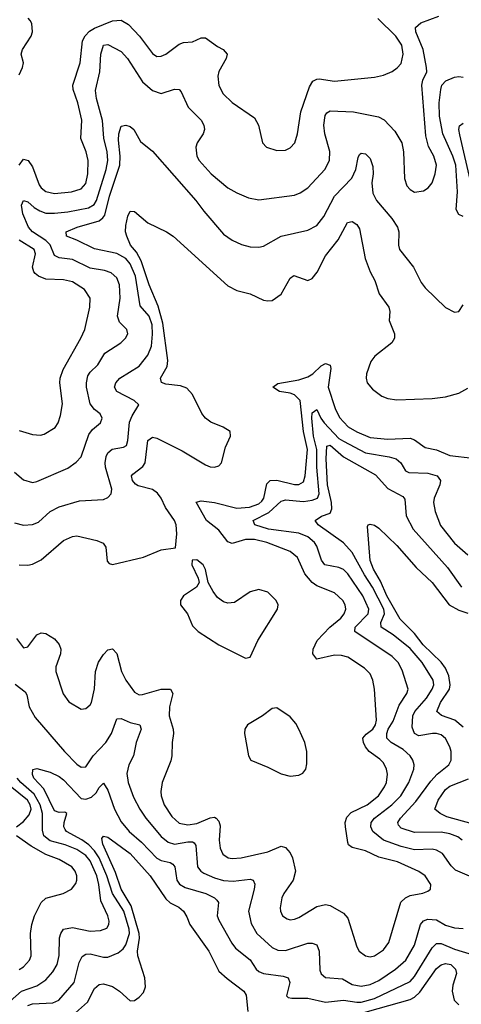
# Model space of a CAD drawing. Header units: inches. Extents: x 1308407 to 1441228, y 959628 to 1036311.
# Tile 585 of 656: x 1393753 to 1395741, y 1000811 to 1005245. Entities that reach past the tile are written whole.
import ezdxf

# ---------------------------------------------------------------- set-up
doc = ezdxf.new("R2010")
doc.units = ezdxf.units.IN
doc.header["$MEASUREMENT"] = 0
doc.layers.add('B3090', color=7, linetype='Continuous')

msp = doc.modelspace()

# ---------------------------------------------------------------- linework, layer by layer
at = {"layer": 'B3090', "color": 5}
for points, elevation in [([(1393730, 1003206.7), (1393770, 1003172.6), (1393810, 1003161.2), (1393830, 1003165.4), (1393970, 1003225.6), (1394007.5, 1003252.5), (1394030, 1003276), (1394063.4, 1003376.6), (1394080.7, 1003399.3), (1394117.2, 1003430), (1394123.5, 1003450), (1394115.4, 1003470), (1394088.8, 1003488.8), (1394070, 1003514.7), (1394054, 1003590), (1394053.1, 1003610), (1394059.4, 1003640.6), (1394070, 1003658), (1394104, 1003690), (1394136.4, 1003743.6), (1394208.3, 1003790), (1394228.5, 1003810), (1394239.2, 1003830), (1394235.4, 1003850), (1394202.8, 1003882.8), (1394192.9, 1003910), (1394205.6, 1003990), (1394202.1, 1004050), (1394190, 1004082.7), (1394165.2, 1004105.2), (1394134.9, 1004114.9), (1394070, 1004125.8), (1393990, 1004164.7), (1393930, 1004172.2), (1393910, 1004182.9), (1393890.4, 1004230.4), (1393870.2, 1004250.2), (1393809.9, 1004290), (1393791.7, 1004310), (1393766.7, 1004370), (1393760.8, 1004410), (1393770, 1004430.2), (1393790, 1004425), (1393818.4, 1004398.4), (1393843.2, 1004383.2), (1393870, 1004374.1), (1393910, 1004373), (1393970, 1004379), (1394062.8, 1004397.2), (1394087.7, 1004412.3), (1394098.8, 1004430), (1394142.7, 1004570), (1394148.9, 1004610), (1394145.8, 1004650), (1394130.8, 1004710.8), (1394125.3, 1004790), (1394099, 1004890), (1394094.5, 1004925.5), (1394113.2, 1005010), (1394117.9, 1005090), (1394130, 1005130.2), (1394150, 1005132.6), (1394210, 1005100.7), (1394238.3, 1005070), (1394305, 1004965), (1394350, 1004926.2), (1394390, 1004912.8), (1394450, 1004931.5), (1394470, 1004930.3), (1394479.7, 1004919.7), (1394511.2, 1004851.2), (1394570, 1004792.9), (1394582.4, 1004770), (1394585.3, 1004750), (1394578.9, 1004730), (1394551.8, 1004690), (1394545.3, 1004670), (1394550.2, 1004630.2), (1394560.8, 1004610), (1394615.3, 1004550), (1394690, 1004487.9), (1394730, 1004464.7), (1394782.5, 1004442.5), (1394830, 1004433.8), (1394990, 1004454.2), (1395015.1, 1004464.9), (1395050, 1004488), (1395126, 1004570), (1395146.9, 1004610), (1395149.1, 1004650.9), (1395126.9, 1004730), (1395121.9, 1004770), (1395127.3, 1004812.7), (1395135, 1004825), (1395150, 1004834.7), (1395256, 1004830), (1395367.7, 1004807.7), (1395393.9, 1004793.9), (1395441.9, 1004741.9), (1395472.8, 1004690), (1395480.8, 1004650), (1395484.7, 1004530), (1395496, 1004496), (1395510, 1004479.5), (1395530, 1004467.9), (1395570, 1004473.4), (1395592.3, 1004487.7), (1395610, 1004510.5), (1395623.5, 1004550), (1395628.9, 1004590), (1395616.8, 1004630), (1395593.6, 1004673.6), (1395581.1, 1004721.1), (1395563.4, 1004950), (1395567.9, 1004972.1), (1395585.2, 1005010), (1395584.9, 1005030), (1395568.5, 1005110), (1395536.8, 1005190), (1395535.3, 1005210), (1395558.9, 1005230), (1395639.5, 1005260.5)], 2760), ([(1393750, 1004996.5), (1393765.3, 1005030), (1393769.8, 1005050), (1393758.9, 1005090), (1393764.6, 1005110), (1393804.7, 1005170), (1393809.9, 1005190), (1393807.4, 1005227.4), (1393800.3, 1005240.3), (1393791.4, 1005251.4)], 2820), ([(1393750, 1004588.9), (1393770, 1004616), (1393791, 1004610), (1393810, 1004582.3), (1393841.1, 1004501.1), (1393850, 1004487.1), (1393871.1, 1004471.1), (1393910, 1004461.8), (1393986.6, 1004470), (1394030, 1004483), (1394050, 1004506.5), (1394059.4, 1004550), (1394060.7, 1004610), (1394051.7, 1004650), (1394027.4, 1004710), (1394032, 1004792), (1394014.5, 1004870), (1393993.9, 1004930), (1393992.1, 1004950), (1394024.8, 1005050), (1394035.9, 1005150), (1394047.6, 1005172.4), (1394067.7, 1005192.3), (1394090, 1005206.1), (1394170, 1005239.7), (1394210, 1005243), (1394242.9, 1005222.9), (1394291.5, 1005170), (1394350, 1005092.7), (1394370, 1005078.5), (1394390, 1005079.7), (1394410, 1005089.3), (1394470, 1005134.2), (1394490, 1005142.3), (1394530, 1005145.3), (1394570, 1005162.4), (1394590, 1005162.6), (1394643.3, 1005123.3), (1394668.9, 1005110), (1394686.9, 1005090), (1394682.6, 1005070), (1394650, 1005011.5), (1394645.5, 1004990), (1394648.8, 1004948.8), (1394669.1, 1004910), (1394710, 1004871.3), (1394810, 1004803.1), (1394827.6, 1004770), (1394846.4, 1004690), (1394864, 1004670), (1394910, 1004655.3), (1394950, 1004657), (1394970, 1004667.2), (1394990.9, 1004690), (1395003.1, 1004730), (1395018, 1004830), (1395057.5, 1004942.4), (1395072.2, 1004967.8), (1395090, 1004977.5), (1395101.7, 1004978.3), (1395170, 1004968.2), (1395350, 1004985.6), (1395390, 1004994.6), (1395430, 1005011.3), (1395452.9, 1005027.1), (1395470, 1005047.6), (1395479.6, 1005090), (1395473.4, 1005130), (1395445.7, 1005170), (1395365.7, 1005250)], 2780), ([(1395750, 1004359), (1395730, 1004367), (1395718.1, 1004390), (1395723.5, 1004470), (1395716.3, 1004590), (1395703, 1004630), (1395657.2, 1004730), (1395642.4, 1004810), (1395641.5, 1004870), (1395648.1, 1004930), (1395653, 1004950), (1395670.9, 1004969.1), (1395710, 1004985.9), (1395730, 1004988.3), (1395750, 1004985.4)], 2740), ([(1393730, 1002979.2), (1393770, 1002969.3), (1393810, 1002971), (1393837.3, 1002982.7), (1393889.9, 1003030.1), (1393930, 1003051), (1394021.9, 1003078.1), (1394130, 1003084.7), (1394150, 1003093.7), (1394165.1, 1003110), (1394166.8, 1003130), (1394139.2, 1003230), (1394137.4, 1003250), (1394142.3, 1003277.7), (1394150, 1003294.2), (1394169, 1003311), (1394220.4, 1003319.6), (1394233, 1003327), (1394239.6, 1003350), (1394247.6, 1003432.4), (1394259.2, 1003460.8), (1394288.5, 1003510), (1394267.6, 1003530), (1394190.8, 1003570), (1394180.2, 1003590), (1394185.6, 1003610), (1394203.7, 1003630), (1394290, 1003685.1), (1394330, 1003734.2), (1394345.8, 1003774.1), (1394351.3, 1003828.7), (1394349.3, 1003870), (1394335.1, 1003910), (1394295.6, 1003955.6), (1394273.5, 1004090), (1394250, 1004144.7), (1394230, 1004169.9), (1394190, 1004192), (1394090, 1004212.1), (1394010, 1004252.1), (1393963.5, 1004270), (1393962.6, 1004290), (1394011.3, 1004310), (1394110, 1004338.6), (1394127.7, 1004352.3), (1394135.3, 1004364.7), (1394157.4, 1004450), (1394203.1, 1004590), (1394204.7, 1004630), (1394197.2, 1004702.8), (1394199.6, 1004730), (1394210, 1004765.5), (1394230.3, 1004770.3), (1394250, 1004763.7), (1394266.4, 1004750), (1394296.5, 1004696.5), (1394350, 1004652), (1394546.2, 1004430), (1394581.7, 1004381.7), (1394670, 1004279.1), (1394710, 1004251.3), (1394751.9, 1004231.9), (1394790, 1004221.3), (1394830, 1004220.2), (1394850, 1004224.9), (1394930, 1004269.2), (1395050, 1004296.3), (1395090, 1004318.4), (1395121.6, 1004358.4), (1395169.3, 1004450.7), (1395248.4, 1004531.6), (1395266.6, 1004570), (1395276.2, 1004623.8), (1395282.7, 1004637.3), (1395290, 1004643.8), (1395310, 1004640.3), (1395330, 1004619.5), (1395343.3, 1004583.2), (1395344.2, 1004550), (1395337.7, 1004510), (1395343.2, 1004463.2), (1395359.8, 1004430), (1395427.6, 1004350), (1395453.2, 1004310), (1395460.2, 1004290), (1395458.3, 1004230), (1395462.3, 1004210), (1395525.8, 1004130), (1395560.9, 1004060.9), (1395577.5, 1004037.5), (1395670, 1003948.2), (1395710, 1003927.3), (1395730, 1003930.7), (1395750, 1003960.7)], 2740), ([(1395785, 1004505), (1395734, 1004726), (1395729.9, 1004750.1), (1395732.9, 1004767.1), (1395750, 1004778)], 2720), ([(1393750, 1002789.3), (1393790, 1002788.4), (1393810, 1002792.8), (1393850, 1002812.5), (1393950, 1002899.7), (1393990, 1002918), (1394010, 1002920.6), (1394100, 1002900), (1394128.3, 1002888.3), (1394140.9, 1002870), (1394146.4, 1002806.4), (1394155.3, 1002795.3), (1394170, 1002791.8), (1394310, 1002824.8), (1394390, 1002857.3), (1394453.9, 1002866.1), (1394459.9, 1002930), (1394456.7, 1002970), (1394449.4, 1002990), (1394408.8, 1003048.8), (1394389, 1003090), (1394372.6, 1003112.6), (1394350, 1003129), (1394286.1, 1003146.1), (1394273.5, 1003153.5), (1394259.9, 1003170), (1394256.8, 1003190), (1394262.1, 1003197.9), (1394307.3, 1003232.7), (1394317.7, 1003250), (1394329.9, 1003350.1), (1394350, 1003364.2), (1394370, 1003360.4), (1394483.9, 1003303.9), (1394590, 1003239.8), (1394610, 1003231.2), (1394630, 1003229.3), (1394650, 1003236.5), (1394661.7, 1003250), (1394679.5, 1003320.5), (1394702, 1003370), (1394700.7, 1003390), (1394669.5, 1003410), (1394612.7, 1003432.7), (1394589.9, 1003449.9), (1394572.1, 1003472.1), (1394530, 1003556.5), (1394504.8, 1003584.8), (1394476.4, 1003596.4), (1394410, 1003603.7), (1394390.7, 1003610.7), (1394387.3, 1003630), (1394416.8, 1003683.2), (1394420.3, 1003710), (1394397.7, 1003877.7), (1394375.4, 1003955.4), (1394335.5, 1004050), (1394298.9, 1004158.9), (1394277.9, 1004197.9), (1394251.1, 1004230), (1394234.9, 1004270), (1394229.1, 1004290), (1394230, 1004318), (1394239.4, 1004360.6), (1394250, 1004382), (1394270, 1004381.3), (1394330, 1004330.3), (1394413.4, 1004290), (1394443, 1004270), (1394690, 1004045.6), (1394730, 1004025.1), (1394790.1, 1004010.1), (1394850, 1003982.4), (1394870, 1003978.3), (1394890, 1003980.3), (1394930, 1004008.7), (1394970, 1004081.3), (1394986.6, 1004093.4), (1395050, 1004070.2), (1395070, 1004079.7), (1395092.6, 1004107.4), (1395130, 1004181.3), (1395187.2, 1004252.8), (1395229.3, 1004330.7), (1395250, 1004336), (1395270, 1004323.1), (1395282.7, 1004302.7), (1395308.1, 1004170), (1395330, 1004108.9), (1395351.9, 1004070), (1395371.8, 1004010), (1395414.5, 1003950), (1395418.8, 1003930), (1395416.1, 1003890), (1395440.8, 1003830), (1395440.9, 1003810), (1395428.8, 1003790), (1395352.3, 1003730), (1395333.9, 1003706.1), (1395313.4, 1003650), (1395311.9, 1003630), (1395316.5, 1003610), (1395340.8, 1003580.8), (1395382.8, 1003550), (1395410, 1003538.6), (1395450, 1003532.9), (1395610, 1003538.9), (1395670, 1003546.8), (1395730, 1003563.2), (1395770, 1003585.6)], 2720), ([(1393750, 1003395.3), (1393810, 1003376.2), (1393846.4, 1003373.6), (1393862.2, 1003377.8), (1393912.1, 1003407.9), (1393925.3, 1003430), (1393936.9, 1003463.1), (1393945.7, 1003514.3), (1393933.7, 1003610), (1393935.2, 1003630), (1393948.7, 1003670), (1394028.6, 1003810), (1394045.4, 1003850), (1394068.4, 1003950), (1394069.8, 1003990), (1394045, 1004030), (1393990, 1004064.7), (1393950, 1004073.7), (1393870, 1004076.7), (1393837.7, 1004090), (1393822.5, 1004102.5), (1393815.7, 1004110), (1393810.9, 1004130), (1393824.4, 1004190), (1393817.7, 1004210), (1393750, 1004251.4)], 2780), ([(1393737.6, 1002457.6), (1393770, 1002416.4), (1393790, 1002421.3), (1393830, 1002474.9), (1393850, 1002483.6), (1393870, 1002480.8), (1393910, 1002457.2), (1393931.1, 1002431.1), (1393937.3, 1002410), (1393935.7, 1002390), (1393916.1, 1002330), (1393915.2, 1002310), (1393948.7, 1002208.7), (1393973.4, 1002173.4), (1394030, 1002139.5), (1394050, 1002142.6), (1394070, 1002159.5), (1394075.3, 1002170), (1394089, 1002231), (1394093.7, 1002310), (1394108.1, 1002351.9), (1394130, 1002386), (1394150, 1002406.7), (1394170, 1002411.6), (1394190, 1002390.4), (1394211.5, 1002310), (1394230, 1002270.3), (1394270, 1002216.5), (1394290, 1002205.4), (1394306.2, 1002206.2), (1394390, 1002229.5), (1394432, 1002230), (1394441.6, 1002210), (1394426.8, 1002150), (1394425.3, 1002110), (1394444.4, 1002050), (1394445.7, 1002030), (1394439, 1001990), (1394438, 1001930), (1394433.2, 1001906.8), (1394393.5, 1001810), (1394388.1, 1001770), (1394390.1, 1001750), (1394403.6, 1001710), (1394437.4, 1001657.4), (1394470, 1001626.6), (1394510, 1001619.3), (1394550, 1001625.5), (1394610, 1001651.3), (1394630, 1001653.9), (1394638, 1001650), (1394650, 1001635.8), (1394654.7, 1001614.7), (1394651.4, 1001550), (1394654.6, 1001514.6), (1394667.8, 1001487.8), (1394691.5, 1001471.5), (1394710, 1001467.5), (1394750, 1001470.7), (1394870, 1001498.1), (1394930, 1001523.5), (1394950, 1001518), (1394970, 1001493.1), (1394981.4, 1001470), (1394994, 1001410), (1394983.8, 1001370), (1394941.8, 1001310), (1394933.4, 1001290), (1394925.7, 1001245.7), (1394926.4, 1001230), (1394936, 1001210), (1394956.3, 1001196.3), (1394970, 1001192.3), (1394990, 1001194.2), (1395010, 1001201.5), (1395090, 1001251.9), (1395130, 1001260.2), (1395150, 1001255.5), (1395210, 1001221.5), (1395230, 1001199.5), (1395270.2, 1001070.2), (1395281.7, 1001050), (1395310, 1001029), (1395330, 1001024.7), (1395350, 1001029.2), (1395390, 1001056.9), (1395414, 1001090), (1395469, 1001271), (1395489.1, 1001290.9), (1395510, 1001300.7), (1395568.3, 1001311.7), (1395590, 1001320.9), (1395602.4, 1001330), (1395604.4, 1001350), (1395577.6, 1001390), (1395549.3, 1001409.3), (1395453.1, 1001453.1), (1395370, 1001474.3), (1395310, 1001502), (1395250, 1001516.8), (1395233.6, 1001530), (1395230, 1001539.5), (1395219, 1001610), (1395218.4, 1001630), (1395225.5, 1001654.5), (1395245, 1001675), (1395316.5, 1001710), (1395367.8, 1001750), (1395395.5, 1001790), (1395403.6, 1001810), (1395408.1, 1001848.1), (1395404.1, 1001870), (1395390, 1001897.8), (1395374.7, 1001914.7), (1395325.5, 1001950), (1395309.4, 1001970), (1395300.4, 1001990), (1395297.9, 1002010), (1395312.5, 1002027.5), (1395342.5, 1002050), (1395354.6, 1002070), (1395358.6, 1002090), (1395349.9, 1002229.9), (1395342, 1002270), (1395330, 1002298.9), (1395305.1, 1002325.1), (1395230, 1002373.7), (1395201.5, 1002381.5), (1395170, 1002382.6), (1395090, 1002365.8), (1395072.1, 1002390), (1395073.3, 1002410), (1395091.4, 1002450), (1395149.3, 1002510), (1395198.5, 1002550), (1395213.9, 1002570), (1395220.5, 1002590), (1395217.4, 1002610), (1395206.9, 1002630), (1395170, 1002663.4), (1395090, 1002696), (1395070, 1002710.5), (1395036.6, 1002750), (1395003.3, 1002823.3), (1394970.3, 1002850.3), (1394864.8, 1002890), (1394810, 1002904.5), (1394770, 1002904.3), (1394710, 1002885.9), (1394690, 1002893.9), (1394650, 1002945.8), (1394594.1, 1002990), (1394547.7, 1003072.3), (1394570, 1003077.7), (1394630, 1003071.4), (1394730, 1003045.2), (1394786.9, 1003050), (1394830, 1003065.2), (1394843, 1003077), (1394852.1, 1003090), (1394865.6, 1003154.4), (1394880.4, 1003170), (1394910, 1003171.9), (1394990, 1003151.8), (1395010, 1003151.3), (1395030, 1003164.1), (1395037.9, 1003190), (1395049.2, 1003310), (1395030.2, 1003390), (1395015.2, 1003530), (1394990, 1003555.2), (1394970, 1003562.7), (1394922, 1003570), (1394892.3, 1003590), (1394914.2, 1003605.9), (1395010, 1003623.2), (1395050, 1003636.6), (1395072.1, 1003650), (1395110, 1003686.7), (1395130, 1003695.9), (1395150, 1003688.5), (1395154, 1003674), (1395141.7, 1003590), (1395173.3, 1003493.3), (1395192.8, 1003452.8), (1395231.8, 1003411.8), (1395270, 1003388.6), (1395330, 1003363.3), (1395410, 1003355.5), (1395510, 1003360.1), (1395530, 1003352.3), (1395578.8, 1003318.8), (1395630, 1003307.3), (1395690, 1003282.3), (1395792.7, 1003270)], 2680), ([(1395810, 1001375.3), (1395715.4, 1001415.4), (1395695.3, 1001435.3), (1395655.6, 1001490), (1395630, 1001505.4), (1395609.4, 1001509.4), (1395530, 1001507.4), (1395470, 1001521.1), (1395390.5, 1001550.5), (1395343, 1001590), (1395333.1, 1001610), (1395335.4, 1001630), (1395350.4, 1001650), (1395428.3, 1001710), (1395468, 1001750), (1395504, 1001810), (1395527.9, 1001870), (1395528.4, 1001890), (1395522.7, 1001910), (1395510.6, 1001930), (1395478.9, 1001958.9), (1395425.2, 1001990), (1395406.1, 1002010), (1395405, 1002030), (1395411.7, 1002050), (1395433.7, 1002086.3), (1395461.2, 1002158.8), (1395496.2, 1002210), (1395502.2, 1002230), (1395475.4, 1002315.4), (1395457, 1002350), (1395430, 1002376.8), (1395261.4, 1002490), (1395262.5, 1002510), (1395321.3, 1002570), (1395324.8, 1002590), (1395297.5, 1002650), (1395229.9, 1002749.9), (1395210, 1002769.1), (1395190, 1002778.6), (1395127.1, 1002790), (1395110.8, 1002810.8), (1395090, 1002874), (1395079.3, 1002890), (1395050, 1002915.6), (1395010, 1002933), (1394872.2, 1002950), (1394811.3, 1002970), (1394804, 1002990), (1394874.3, 1003025.7), (1394930, 1003076.4), (1394940.1, 1003079.9), (1394950, 1003082.7), (1395030, 1003074.7), (1395070, 1003080.8), (1395093.4, 1003090), (1395100.8, 1003110), (1395091, 1003230), (1395091, 1003310), (1395075.4, 1003370), (1395068.1, 1003450), (1395070, 1003473.7), (1395090, 1003488.7), (1395107.8, 1003450), (1395123.8, 1003430), (1395190, 1003359.4), (1395210, 1003347.4), (1395310, 1003294.8), (1395416.9, 1003276.9), (1395447.5, 1003267.5), (1395469.3, 1003250), (1395490, 1003213.8), (1395505.2, 1003205.2), (1395590, 1003202.9), (1395632.8, 1003190), (1395647.3, 1003170), (1395645, 1003150), (1395618.5, 1003090), (1395615.8, 1003070), (1395623.1, 1003030), (1395647.7, 1002967.7), (1395710, 1002887.6), (1395770, 1002835.6)], 2660), ([(1395744.3, 1001550), (1395725.2, 1001565.2), (1395690, 1001578.5), (1395650, 1001586.5), (1395530, 1001585.3), (1395470, 1001604.3), (1395458, 1001618), (1395454.7, 1001630), (1395466.9, 1001650), (1395535.8, 1001724.2), (1395604.2, 1001815.8), (1395632.3, 1001847.7), (1395684.5, 1001890), (1395694.6, 1001910), (1395694.9, 1001950), (1395689.9, 1001970), (1395670, 1002007.7), (1395650, 1002024.3), (1395630, 1002031.3), (1395611.2, 1002031.2), (1395550, 1002020.2), (1395529.9, 1002030), (1395519.1, 1002059.1), (1395522.8, 1002110), (1395531.3, 1002130), (1395584.4, 1002190), (1395610.3, 1002230), (1395616.7, 1002250), (1395614.3, 1002270), (1395565.4, 1002350), (1395510, 1002412.8), (1395434.4, 1002474.4), (1395379.6, 1002510), (1395378.5, 1002530), (1395395.3, 1002570), (1395391.9, 1002590), (1395341.3, 1002690), (1395305.3, 1002745.3), (1395250, 1002845.9), (1395210, 1002889.3), (1395097.2, 1002970), (1395082.6, 1002990), (1395111.7, 1003008.4), (1395150, 1003023.3), (1395158, 1003042), (1395156.2, 1003070), (1395139, 1003150), (1395132.7, 1003267.3), (1395135.5, 1003324.5), (1395150, 1003328.1), (1395210, 1003277), (1395354.7, 1003194.7), (1395410, 1003133.8), (1395477.8, 1003097.8), (1395486.2, 1003086.2), (1395492.5, 1003010), (1395524.1, 1002950), (1395678.4, 1002778.4), (1395741.3, 1002690)], 2640), ([(1395750, 1002058.5), (1395711.1, 1002091.1), (1395651.4, 1002111.4), (1395631.5, 1002130), (1395647.7, 1002170), (1395687.9, 1002230), (1395691.3, 1002250), (1395685.1, 1002290), (1395670, 1002324.6), (1395650, 1002351.5), (1395569.2, 1002430), (1395530, 1002481.1), (1395466.1, 1002546.1), (1395406.2, 1002650), (1395376.8, 1002716.8), (1395346, 1002770), (1395330.9, 1002810), (1395318, 1002962), (1395321.2, 1002970), (1395330, 1002973.4), (1395350, 1002968.7), (1395370, 1002955.6), (1395450, 1002877), (1395537.9, 1002777.9), (1395610, 1002710.2), (1395686.9, 1002610), (1395730, 1002585.4), (1395770, 1002571.7)], 2620), ([(1393732.2, 1002252.2), (1393777.5, 1002217.5), (1393785.4, 1002205.4), (1393795.4, 1002150), (1393822.8, 1002102.8), (1393953.7, 1001950), (1394010, 1001892.8), (1394030, 1001879.2), (1394050, 1001880.2), (1394082.9, 1001930), (1394140.7, 1001990), (1394166.7, 1002030), (1394190, 1002097), (1394210, 1002097.5), (1394250, 1002080.5), (1394293.1, 1002070), (1394300.2, 1002050), (1394277.6, 1001990), (1394265.5, 1001930), (1394243.5, 1001890), (1394235.7, 1001850), (1394241.7, 1001810), (1394264.4, 1001744.4), (1394293, 1001690), (1394320.4, 1001650), (1394390, 1001567.5), (1394420.9, 1001540.9), (1394450, 1001533), (1394510, 1001543.1), (1394530, 1001542.6), (1394537.7, 1001537.7), (1394546, 1001526), (1394553.9, 1001430), (1394567.8, 1001410), (1394581.4, 1001401.4), (1394630, 1001380.3), (1394670, 1001368.9), (1394713.9, 1001366.1), (1394790, 1001375.3), (1394803.7, 1001370), (1394811.7, 1001351.7), (1394809, 1001330), (1394782.8, 1001230), (1394795.5, 1001175.5), (1394820.6, 1001130), (1394890, 1001066.7), (1394914.4, 1001054.4), (1394950, 1001054), (1395050, 1001085.9), (1395070, 1001085.8), (1395090, 1001078.3), (1395100.9, 1001050), (1395104.4, 1000964.4), (1395110, 1000947.8), (1395130, 1000932.1), (1395205.9, 1000925.9), (1395250, 1000900.7), (1395290, 1000893.1), (1395330, 1000900.8), (1395370, 1000918.4), (1395445.4, 1000970), (1395491.4, 1001010), (1395530, 1001077.3), (1395556.7, 1001170), (1395570, 1001187.7), (1395590, 1001195.3), (1395630, 1001191.3), (1395670, 1001168.3), (1395710, 1001155.1), (1395750, 1001152.1)], 2660), ([(1393790, 1000805.9), (1393810, 1000813.1), (1393901.9, 1000818.1), (1393928.8, 1000830), (1393997.9, 1000910), (1394020.4, 1000999.6), (1394034.1, 1001025.9), (1394050, 1001036.3), (1394070, 1001037.9), (1394130, 1001024.2), (1394150, 1001023.9), (1394196.8, 1001043.2), (1394218.3, 1001061.7), (1394230, 1001079), (1394247.1, 1001130), (1394246.1, 1001150), (1394221.4, 1001230), (1394170.2, 1001310), (1394144.5, 1001390), (1394110.4, 1001470.4), (1394090, 1001501.6), (1394063.9, 1001530), (1394032.4, 1001552.4), (1393963.4, 1001590), (1393957.9, 1001597.8), (1393951.9, 1001610), (1393952.8, 1001630), (1393965.6, 1001670), (1393956, 1001676), (1393930, 1001675.4), (1393910, 1001682.9), (1393861.3, 1001781.3), (1393817.1, 1001830), (1393810, 1001845.6), (1393811.5, 1001868.5), (1393830, 1001872.6), (1393890, 1001856), (1393930, 1001836.6), (1393950, 1001822.3), (1394030, 1001737.4), (1394050, 1001735), (1394075.6, 1001744.4), (1394096.7, 1001763.3), (1394110, 1001786.9), (1394130, 1001807.4), (1394150, 1001775.8), (1394180.1, 1001690), (1394210, 1001632.1), (1394245.8, 1001590), (1394301.4, 1001541.4), (1394369.5, 1001469.5), (1394390, 1001459), (1394430.1, 1001450.1), (1394441.6, 1001441.6), (1394450.6, 1001430), (1394460.9, 1001370), (1394472.1, 1001352.1), (1394497.7, 1001337.7), (1394591.3, 1001310), (1394630.3, 1001290), (1394640.1, 1001280.1), (1394647.5, 1001270), (1394642.5, 1001210), (1394648.7, 1001190), (1394707.2, 1001087.2), (1394724.5, 1001064.5), (1394790.9, 1001010.9), (1394817.1, 1000970), (1394830, 1000959), (1394850.5, 1000950), (1394938.6, 1000938.6), (1394961.1, 1000930), (1394969.2, 1000910), (1394954, 1000850), (1394962, 1000842), (1394978.2, 1000838.2), (1395050, 1000838.2), (1395130, 1000820.9), (1395210, 1000830.4), (1395270, 1000820.2), (1395290, 1000821.2), (1395350, 1000837.5), (1395510, 1000913.4), (1395530, 1000936.4), (1395610, 1001065.1), (1395630, 1001085), (1395650, 1001084.9), (1395710, 1001059.5), (1395794.7, 1001034.7)], 2640), ([(1393710, 1000826.1), (1393760.2, 1000870), (1393830, 1000894.1), (1393870, 1000920.9), (1393902, 1000958), (1393921.2, 1000990), (1393930.4, 1001030.4), (1393931.3, 1001110), (1393937.3, 1001130), (1393950.6, 1001149.4), (1393990, 1001157.2), (1394070, 1001141.1), (1394117.1, 1001142.9), (1394145.3, 1001154.7), (1394154.2, 1001170), (1394154.9, 1001185.1), (1394149.8, 1001210), (1394117.8, 1001277.8), (1394109.5, 1001350.5), (1394100.2, 1001390), (1394070, 1001457.2), (1394050, 1001481.1), (1394010, 1001508.1), (1393957.7, 1001530), (1393890, 1001547.4), (1393861.6, 1001570), (1393855.7, 1001595.7), (1393855, 1001670), (1393845.3, 1001710), (1393817.6, 1001757.6), (1393757.6, 1001810), (1393741.5, 1001830)], 2660), ([(1395790, 1001623.2), (1395675.9, 1001655.9), (1395645.1, 1001670), (1395622, 1001690), (1395636.9, 1001730), (1395670, 1001777.9), (1395690, 1001792.7), (1395773.4, 1001826.6)], 2620), ([(1393738.5, 1001610), (1393770, 1001634.2), (1393795.5, 1001664.5), (1393803.7, 1001690), (1393799.9, 1001710), (1393788.1, 1001730), (1393710, 1001793.4)], 2680), ([(1393750, 1000968.6), (1393770, 1000979.7), (1393797.4, 1001010), (1393804.1, 1001030), (1393801.2, 1001130), (1393806.9, 1001170), (1393819.8, 1001210), (1393849.8, 1001270), (1393871.1, 1001288.9), (1393949.1, 1001310.9), (1393986, 1001330), (1394005, 1001355), (1394010.7, 1001370), (1394009.8, 1001390), (1394002.9, 1001410), (1393987.6, 1001430), (1393930, 1001462.6), (1393870, 1001486.4), (1393803.9, 1001523.9), (1393738.8, 1001570)], 2680), ([(1393990, 1000760.8), (1394058.6, 1000821.4), (1394090, 1000882), (1394110, 1000901), (1394130, 1000903.7), (1394170, 1000890.7), (1394201.6, 1000870), (1394250, 1000827.2), (1394270, 1000828.9), (1394290, 1000842.7), (1394310, 1000864.7), (1394318.7, 1000890), (1394315.8, 1000930), (1394285.3, 1001030), (1394283.2, 1001050), (1394291.4, 1001108.6), (1394290.2, 1001130), (1394254.5, 1001254.5), (1394210, 1001330), (1394184.6, 1001404.6), (1394127.4, 1001532.6), (1394122.3, 1001557.7), (1394130, 1001567.7), (1394150, 1001563.1), (1394250.1, 1001490), (1394340.1, 1001390), (1394410, 1001286.5), (1394430, 1001268.1), (1394468.5, 1001248.5), (1394490.2, 1001230), (1394505.1, 1001205.1), (1394518.1, 1001170), (1394604.7, 1001050), (1394650, 1000961.1), (1394686.9, 1000926.9), (1394761.6, 1000870), (1394772.9, 1000852.9), (1394779.2, 1000779.2)], 2620), ([(1395270, 1000765.4), (1395510, 1000832.7), (1395530, 1000843.4), (1395554.2, 1000865.8), (1395630, 1000973.2), (1395650, 1000989.6), (1395670, 1000995.2), (1395693.4, 1000990), (1395715.4, 1000970), (1395719.4, 1000950), (1395703.3, 1000896.7), (1395700.2, 1000870), (1395709.2, 1000830), (1395730, 1000808.2)], 2620)]:
    msp.add_lwpolyline(points, dxfattribs=dict(at, elevation=elevation))
at = {"layer": 'B3090', "color": 5, "elevation": 2720}
for points in [[(1394550, 1002812.2), (1394528.5, 1002811.5), (1394528.2, 1002790), (1394556.3, 1002730), (1394560.5, 1002710), (1394548.4, 1002690), (1394490.4, 1002650), (1394476.5, 1002630), (1394477, 1002610), (1394507.6, 1002570), (1394530, 1002515.5), (1394556.4, 1002490), (1394650, 1002429.3), (1394770, 1002370.4), (1394790, 1002374.8), (1394824.8, 1002450), (1394913.7, 1002590), (1394915.8, 1002610), (1394907.2, 1002630), (1394870, 1002666.3), (1394830, 1002678.9), (1394790, 1002667.7), (1394719.8, 1002620.2), (1394690, 1002616.8), (1394670, 1002623.2), (1394643.1, 1002643.1), (1394623.5, 1002670), (1394602, 1002710), (1394590, 1002768.7), (1394578, 1002790)], [(1394910, 1002146.6), (1394890, 1002143.7), (1394846, 1002110), (1394778.4, 1002070), (1394766, 1002050), (1394765.3, 1002030), (1394783.1, 1001930), (1394792.7, 1001910), (1394870, 1001879.7), (1394930, 1001849.2), (1394970, 1001839.1), (1395010, 1001842.3), (1395027.6, 1001852.4), (1395041.3, 1001870), (1395046.1, 1001893.9), (1395045, 1001950), (1395035.8, 1001990), (1395010, 1002049.5), (1394995.4, 1002075.4), (1394970, 1002105.6)]]:
    msp.add_lwpolyline(points, close=True, dxfattribs=at)

doc.saveas('drawing.dxf')
